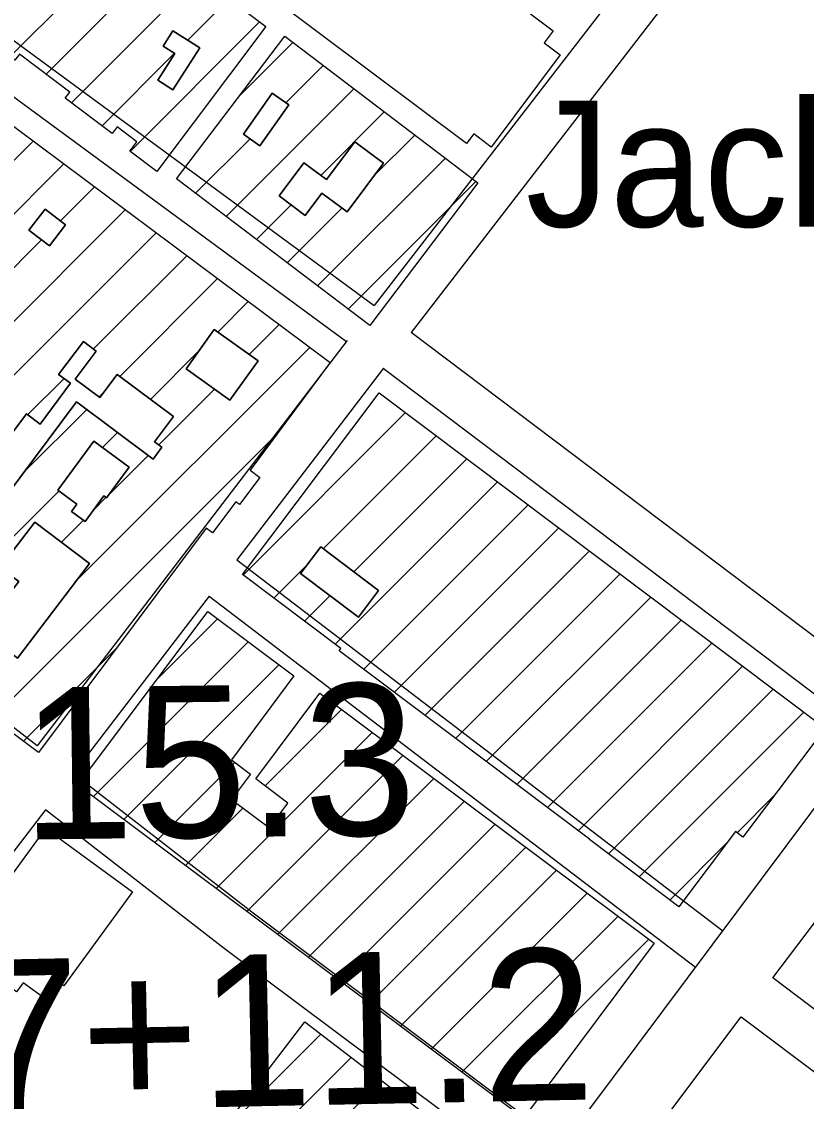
# Model space of a CAD drawing. Extents: x 3677843 to 3715951, y 511991 to 537744.
# Drawn here: x 3682591 to 3683108, y 531736 to 532447 of the extents above; entities that cross this region are included whole.
import ezdxf

# ---------------------------------------------------------------- set-up
doc = ezdxf.new("R2010")
doc.units = 0
for name, color, linetype in [('V-BLDG-IDEN', 7, 'Continuous'), ('V-BLDG-OTLN', 7, 'Continuous'), ('V-ROAD-CNTR', 7, 'Continuous'), ('V-SURV-IDEN', 7, 'Continuous')]:
    doc.layers.add(name, color=color, linetype=linetype)

msp = doc.modelspace()

# ---------------------------------------------------------------- linework, layer by layer
at = {"layer": 'V-BLDG-OTLN'}
for p, q in [((3682583.78, 532424.04), (3682667.31, 532507.58)), ((3682624.11, 532393.66), (3682707.68, 532477.23)), ((3682700.72, 532434.92), (3682727.86, 532462.05)), ((3682607.49, 532412.4), (3682655.63, 532460.53)), ((3682662.74, 532361.58), (3682748.04, 532446.88)), ((3682735.06, 532398.54), (3682769.91, 532433.4)), ((3682644.29, 532378.48), (3682692.06, 532426.25)), ((3682765.41, 532393.54), (3682790.01, 532418.14)), ((3682726.01, 532318.78), (3682810.11, 532402.88)), ((3682788.34, 532345.76), (3682830.21, 532387.63)), ((3682705.91, 532334.04), (3682741.75, 532369.88)), ((3682823.16, 532345.23), (3682850.31, 532372.37)), ((3682532.1, 532301.65), (3682598.89, 532368.44)), ((3682786.3, 532273.01), (3682870.4, 532357.11)), ((3682572.71, 532306.91), (3682619.14, 532353.33)), ((3682806.4, 532257.75), (3682890.5, 532341.86)), ((3682616.99, 532315.83), (3682639.38, 532338.22)), ((3682746.11, 532303.53), (3682768.95, 532326.37)), ((3682503.95, 532167.44), (3682659.63, 532323.11)), ((3682766.21, 532288.27), (3682802.23, 532324.3)), ((3682507.89, 532136.02), (3682679.88, 532308.01)), ((3682483.71, 532182.55), (3682604.53, 532303.37)), ((3682638.72, 532231.49), (3682700.12, 532292.9)), ((3682655.95, 532213.37), (3682720.37, 532277.79)), ((3682720.57, 532242.64), (3682740.62, 532262.68)), ((3682741.21, 532227.91), (3682760.87, 532247.57)), ((3682627.8, 532079.15), (3682781.11, 532232.47)), ((3682676.17, 532198.24), (3682707.93, 532229.99)), ((3682595.31, 532188.09), (3682619.26, 532212.04)), ((3682642.45, 532199.87), (3682645.12, 532202.54)), ((3682681.62, 532168.33), (3682718.3, 532205.01)), ((3682592.89, 532150.3), (3682634.18, 532191.6)), ((3682737.22, 532082.51), (3682844.23, 532189.52)), ((3682572.25, 531988.24), (3682759.43, 532175.43)), ((3682644.5, 532166.56), (3682654.4, 532176.47)), ((3682789.98, 532099.91), (3682864.41, 532174.34)), ((3682648.96, 532135.66), (3682674.63, 532161.34)), ((3682810.13, 532084.7), (3682884.58, 532159.16)), ((3682797.75, 532036.97), (3682904.76, 532143.98)), ((3682508.85, 532030.91), (3682615.83, 532137.89)), ((3682638.66, 532125.37), (3682646.89, 532133.6)), ((3682816.56, 532020.43), (3682924.93, 532128.8)), ((3682617.51, 532104.22), (3682632.02, 532118.73)), ((3682836.74, 532005.25), (3682945.11, 532113.62)), ((3682856.91, 531990.07), (3682965.28, 532098.44)), ((3682757.4, 532067.33), (3682779.2, 532089.13)), ((3682877.09, 531974.89), (3682985.46, 532083.26)), ((3682777.57, 532052.15), (3682794.46, 532069.03)), ((3682897.26, 531959.7), (3683005.63, 532068.07)), ((3682680.81, 532014.21), (3682720.32, 532053.73)), ((3682917.44, 531944.52), (3683025.81, 532052.89)), ((3682638.5, 531936.55), (3682740.55, 532038.6)), ((3682937.61, 531929.34), (3683045.98, 532037.71)), ((3682592.5, 531973.14), (3682653.82, 532034.47)), ((3682658.73, 531921.43), (3682760.79, 532023.48)), ((3682957.79, 531914.16), (3683066.16, 532022.53)), ((3682977.83, 531898.85), (3683086.33, 532007.35)), ((3682751.64, 531943.63), (3682802.01, 531994)), ((3682998, 531883.67), (3683106.51, 531992.17)), ((3682719.44, 531876.07), (3682822.25, 531978.88)), ((3682739.68, 531860.95), (3682842.48, 531963.76)), ((3682678.97, 531906.31), (3682731.8, 531959.14)), ((3682759.91, 531845.83), (3682862.72, 531948.64)), ((3683062.51, 531912.82), (3683087.17, 531937.48)), ((3682699.2, 531891.19), (3682737.06, 531929.04)), ((3682780.15, 531830.71), (3682882.95, 531933.52)), ((3682800.38, 531815.59), (3682903.19, 531918.4)), ((3683018.18, 531868.49), (3683056.49, 531906.8)), ((3682820.62, 531800.47), (3682923.42, 531903.28)), ((3682840.85, 531785.35), (3682943.66, 531888.16)), ((3682861.09, 531770.23), (3682963.89, 531873.04)), ((3682881.32, 531755.11), (3682984.13, 531857.92)), ((3682901.56, 531739.99), (3683004.36, 531842.79)), ((3682717.65, 531709.39), (3682788.4, 531780.14)), ((3682768.11, 531724.48), (3682808.44, 531764.82)), ((3682787.97, 531709), (3682828.48, 531749.51))]:
    msp.add_line(p, q, dxfattribs=at)
for points in [[(3682555.12, 532445.6), (3682625.41, 532539.08), (3682752.1, 532443.82), (3682680.33, 532348.36), (3682662.52, 532361.75), (3682667.21, 532368), (3682654.29, 532377.72), (3682651.04, 532373.4), (3682620.06, 532396.7), (3682623.06, 532400.69), (3682589.92, 532425.61), (3682586.95, 532421.66)], [(3682884.32, 532366.83), (3682756.17, 532463.1), (3682812.39, 532537.94), (3682941.39, 532441.03), (3682935.49, 532433.17), (3682946.12, 532425.18), (3682900.54, 532364.51), (3682889.06, 532373.13)], [(3682690.98, 532441.12), (3682684.55, 532431.03), (3682692.25, 532426.13), (3682680.99, 532408.45), (3682691, 532402.08), (3682708.68, 532429.84)], [(3682690.98, 532441.12), (3682708.68, 532429.84), (3682691, 532402.08), (3682680.99, 532408.45), (3682692.25, 532426.13), (3682684.55, 532431.03)], [(3682693.34, 532343.59), (3682764.59, 532437.44), (3682891.89, 532340.81), (3682820.64, 532246.95)], [(3682737.38, 532372.97), (3682748.2, 532365.32), (3682767.24, 532392.26), (3682756.42, 532399.9)], [(3682737.38, 532372.97), (3682756.42, 532399.9), (3682767.24, 532392.26), (3682748.2, 532365.32)], [(3682792.06, 532343), (3682810.7, 532368), (3682829.62, 532353.89), (3682805.66, 532321.74), (3682789.07, 532334.11), (3682778.18, 532319.49), (3682761.05, 532332.26), (3682777.27, 532354.02)], [(3682792.06, 532343), (3682777.27, 532354.02), (3682761.05, 532332.26), (3682778.18, 532319.49), (3682789.07, 532334.11), (3682805.66, 532321.74), (3682829.62, 532353.89), (3682810.7, 532368)], [(3682596.19, 532309.77), (3682606.81, 532323.63), (3682620.32, 532313.28), (3682609.7, 532299.42)], [(3682596.19, 532309.77), (3682609.7, 532299.42), (3682620.32, 532313.28), (3682606.81, 532323.63)], [(3682728.47, 532197.75), (3682699.62, 532218.34), (3682718.17, 532244.35), (3682747.03, 532223.76)], [(3682728.47, 532197.75), (3682747.03, 532223.76), (3682718.17, 532244.35), (3682699.62, 532218.34)], [(3682538.94, 532114.46), (3682523.62, 532125.92), (3682512.68, 532111.29), (3682536.55, 532093.43), (3682571.58, 532140.25), (3682580.42, 532133.64), (3682627.51, 532196.59), (3682677.9, 532158.9), (3682683.75, 532166.73), (3682678.92, 532170.34), (3682691.31, 532186.91), (3682654.2, 532214.67), (3682642.88, 532199.55), (3682626.71, 532211.65), (3682640.54, 532230.13), (3682632.03, 532236.49), (3682615.73, 532214.69), (3682623.53, 532208.85), (3682603.45, 532182), (3682594.48, 532188.71)], [(3682538.94, 532114.46), (3682594.48, 532188.71), (3682603.45, 532182), (3682623.53, 532208.85), (3682615.73, 532214.69), (3682632.03, 532236.49), (3682640.54, 532230.13), (3682626.71, 532211.65), (3682642.88, 532199.55), (3682654.2, 532214.67), (3682691.31, 532186.91), (3682678.92, 532170.34), (3682683.75, 532166.73), (3682677.9, 532158.9), (3682627.51, 532196.59), (3682580.42, 532133.64), (3682571.58, 532140.25), (3682536.55, 532093.43), (3682512.68, 532111.29), (3682523.62, 532125.92)], [(3682965.36, 531908.47), (3682800.45, 532032.55), (3682801.59, 532034.07), (3682736.82, 532082.81), (3682826.92, 532202.55), (3683120.44, 531981.69), (3683066.41, 531909.89), (3683061.56, 531913.54), (3683024.23, 531863.93), (3682965.25, 531908.32)], [(3682615.1, 532138.43), (3682627.61, 532129.25), (3682624.14, 532124.51), (3682633.17, 532117.88), (3682645.46, 532134.65), (3682647.25, 532133.33), (3682662.14, 532153.64), (3682638.79, 532170.75)], [(3682615.1, 532138.43), (3682638.79, 532170.75), (3682662.14, 532153.64), (3682647.25, 532133.33), (3682645.46, 532134.65), (3682633.17, 532117.88), (3682624.14, 532124.51), (3682627.61, 532129.25)], [(3682636.11, 532090.08), (3682588.73, 532027.76), (3682552.09, 532055.62), (3682557.88, 532063.23), (3682570.7, 532053.47), (3682589.53, 532078.24), (3682577.3, 532087.53), (3682600.08, 532117.48)], [(3682636.11, 532090.08), (3682600.08, 532117.48), (3682577.3, 532087.53), (3682589.53, 532078.24), (3682570.7, 532053.47), (3682557.88, 532063.23), (3682552.09, 532055.62), (3682588.73, 532027.76)], [(3682775.07, 532083.66), (3682813.19, 532054.9), (3682826.41, 532072.42), (3682788.29, 532101.18)], [(3682775.07, 532083.66), (3682788.29, 532101.18), (3682826.41, 532072.42), (3682813.19, 532054.9)], [(3682921.79, 531724.87), (3682628.41, 531944.09), (3682713.91, 532058.51), (3682770.72, 532016.06), (3682729.49, 531960.87), (3682742.08, 531951.46), (3682729.52, 531934.67), (3682754.49, 531916.02), (3682766.71, 531932.37), (3682745.48, 531948.22), (3682787.69, 532004.7), (3683007.92, 531840.14)], [(3683086.08, 531817.29), (3683169.62, 531927.76), (3683265.19, 531855.49), (3683211.63, 531784.67), (3683231.84, 531769.38), (3683206.92, 531736.43), (3683185.48, 531752.65), (3683180.12, 531746.17)], [(3682549.22, 531836.18), (3682607.21, 531915.58), (3682664.33, 531873.87), (3682619.14, 531811.99), (3682615.84, 531814.4), (3682607.47, 531802.94), (3682592.3, 531814.03), (3682587.87, 531807.96)], [(3682411.19, 531656.1), (3682515.23, 531792.25), (3682558.79, 531758.96), (3682547.79, 531744.57), (3682621.42, 531688.3), (3682627.06, 531695.69), (3682677.64, 531657.03), (3682777.87, 531788.19), (3682898.04, 531696.35), (3682700.94, 531438.45), (3682621.28, 531499.33), (3682616.71, 531493.34), (3682551.63, 531543.08), (3682553.21, 531545.15), (3682526.92, 531565.24), (3682528.25, 531566.98)], [(3682981.95, 531680.65), (3683065.11, 531791.51), (3683174.65, 531709.34), (3683162.77, 531693.51), (3683174.83, 531684.47), (3683126.55, 531620.11), (3683137.04, 531612.23), (3683114.03, 531581.57)]]:
    msp.add_lwpolyline(points, close=True, dxfattribs=at)
msp.add_lwpolyline([(3682544.34, 532409.14), (3682794.52, 532222.46), (3682741.75, 532151.73), (3682748.2, 532146.91), (3682734.77, 532128.92), (3682732.37, 532130.71), (3682717.14, 532110.29), (3682712.81, 532113.52), (3682602.5, 531965.68), (3682564.44, 531994.07)], dxfattribs=at)
at = {"layer": 'V-ROAD-CNTR'}
for points in [[(3683613.01, 532586.47), (3683192.86, 532035.25), (3682702.83, 531379.61), (3682584.33, 531084.54), (3682178.93, 530022.88), (3682110.32, 529856.1)], [(3683045.64, 532547.83), (3683044.1, 532545.82), (3682823.57, 532260.05)], [(3683069.15, 532529.2), (3683067.9, 532527.55), (3682847.8, 532242.34)], [(3682558.8, 532454.71), (3682823.57, 532260.05)], [(3682540.55, 532430.89), (3682805.24, 532236.29)], [(3682601.52, 531970.15), (3682357.46, 532159.46), (3682052.05, 532396.19)], [(3683390.22, 531848.89), (3683283.37, 531908.31), (3683205.12, 531973.57), (3683129.7, 532029.51), (3682847.8, 532242.34)], [(3682805.8, 532237.02), (3682805.8, 532237.02), (3682601.52, 531970.15)], [(3682829.59, 532218.74), (3682829.59, 532218.74), (3682733.01, 532092.57)], [(3683353.78, 531834.83), (3683266.33, 531883.46), (3683186.56, 531949.98), (3683111.73, 532005.49), (3682829.47, 532218.59)], [(3682733.01, 532092.57), (3683053.24, 531848.19)], [(3682714.77, 532068.75), (3682625.22, 531951.76)], [(3682714.77, 532068.75), (3683035.04, 531824.34)], [(3683174.22, 531546.18), (3682983.32, 531680.5), (3682743, 531860.41), (3682625.22, 531951.76)], [(3682606.99, 531927.94), (3682409.46, 531669.88)], [(3683158.85, 531520.31), (3682965.7, 531656.22), (3682724.82, 531836.55), (3682606.99, 531927.94)]]:
    msp.add_lwpolyline(points, dxfattribs=at)

# ---------------------------------------------------------------- texts
at = {"layer": 'V-BLDG-IDEN'}
msp.add_text('Jackson', height=83, dxfattribs=at).set_placement((3682923.3, 532312))
at = {"layer": 'V-SURV-IDEN'}
for s, rotation, p in [('   479+15.3  ', 0.70812, (3682178.82, 531903.18)), ('   477+11.2  ', 1.15425, (3682296.61, 531723.57))]:
    msp.add_text(s, height=100, rotation=rotation, dxfattribs=at).set_placement(p)

doc.saveas('drawing.dxf')
